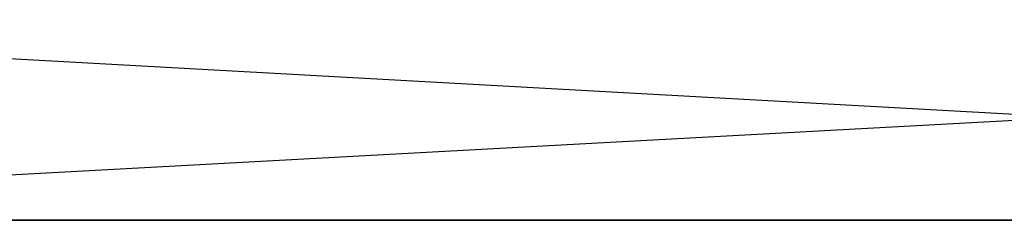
# Model space of a CAD drawing. Header units: centimetres. Extents: x 0.1 to 26.3, y 0 to 13.2.
# Tile 411 of 656: x 3.08172 to 3.09132, y 13.24073 to 13.24269. Entities that reach past the tile are written whole.
import ezdxf

# ---------------------------------------------------------------- set-up
doc = ezdxf.new("R2010")
doc.units = ezdxf.units.CM
doc.header["$LTSCALE"] = 2.54
doc.layers.get('0').update_dxf_attribs({"true_color": 0xff5454})

# ---------------------------------------------------------------- blocks, each defined once
blk = doc.blocks.new('Pojemnik na r_czniki papierowe CRESTO.STL')
at = {"color": 0}
for p, q in [((3.1103518, 13.2427338, 28.3613708), (3.073513, 13.2407333, 28.3626495)), ((3.1103518, 13.2427338, 18.0613708), (3.073513, 13.2407333, 18.0626495)), ((3.0739388, 13.2427338, 29.3345276), (3.1101383, 13.2407333, 29.3414764)), ((3.0739388, 13.2427338, 19.0345276), (3.1101383, 13.2407333, 19.041478)), ((3.1101383, 13.2407333, 29.3414764), (3.073513, 13.2407333, 29.3373505)), ((3.073513, 13.2407333, 28.3626495), (3.1101383, 13.2407333, 28.3585236)), ((3.1101383, 13.2407333, 19.041478), (3.073513, 13.2407333, 19.0373505)), ((3.073513, 13.2407333, 18.0626495), (3.1101383, 13.2407333, 18.058522))]:
    blk.add_line(p, q, dxfattribs=at)

msp = doc.modelspace()

# ---------------------------------------------------------------- block references
at = {"color": 0}
msp.add_blockref('Pojemnik na r_czniki papierowe CRESTO.STL', (0, 0), dxfattribs=at)

doc.saveas('drawing.dxf')
